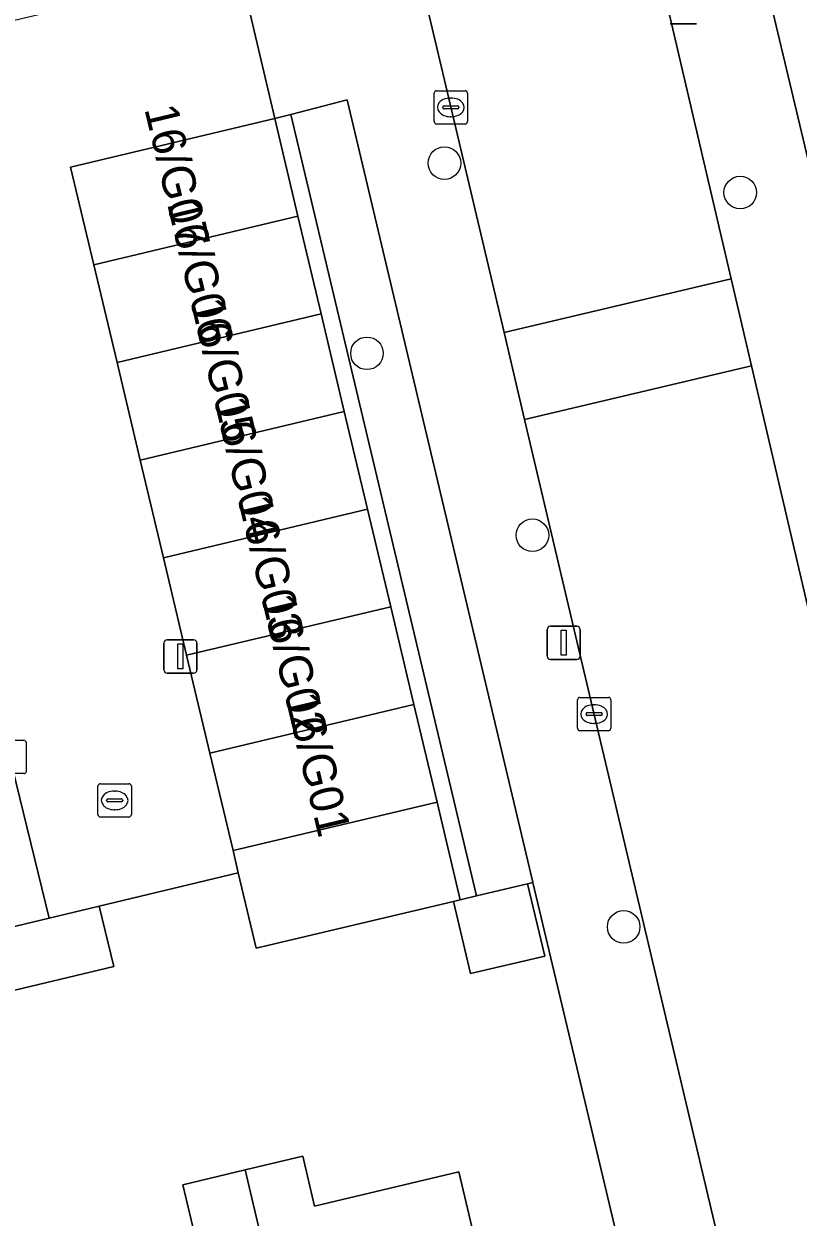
# Model space of a CAD drawing. Extents: x 158031 to 159244, y 380104 to 381214.
# Drawn here: x 158966.16 to 158989.39, y 380760.17 to 380795.98 of the extents above; entities that cross this region are included whole.
import ezdxf

# ---------------------------------------------------------------- set-up
doc = ezdxf.new("R2010")
doc.units = 0
for name, color, linetype in [('IMGEO_Boom', 7, 'Continuous'), ('IMGEO_Erf', 7, 'Continuous'), ('IMGEO_Groenvoorziening', 7, 'Continuous'), ('IMGEO_Kolk', 7, 'Continuous'), ('IMGEO_Lichtmast', 7, 'Continuous'), ('IMGEO_Pand', 7, 'Continuous'), ('IMGEO_Pand_nummerreeks', 7, 'Continuous'), ('IMGEO_Parkeervlak_open', 7, 'Continuous'), ('IMGEO_Rijbaan_lokaal_open', 7, 'Continuous'), ('IMGEO_Rioolput', 7, 'Continuous'), ('IMGEO_Voetpad_open', 7, 'Continuous')]:
    doc.layers.add(name, color=color, linetype=linetype)

msp = doc.modelspace()

# ---------------------------------------------------------------- linework, layer by layer
at = {"layer": 'IMGEO_Boom'}
for centre in [(158978.776, 380791.797), (158987.655, 380790.915), (158976.453, 380786.09), (158981.418, 380780.631), (158984.156, 380768.88)]:
    msp.add_circle(centre, 0.489, dxfattribs=at)
at = {"layer": 'IMGEO_Erf'}
for points in [[(159002.691, 380757.31), (159001.302, 380763.192), (159000.008, 380768.669), (158999.911, 380769.076), (158998.511, 380774.959), (158997.209, 380774.654), (158995.811, 380780.529), (158994.411, 380786.409), (158993.011, 380792.29), (158991.611, 380798.17), (158990.181, 380804.179), (158986.975, 380803.324), (158998.916, 380753.162)], [(158984.909, 380755.576), (158981.433, 380770.208), (158981.272, 380770.17), (158981.786, 380768.004), (158979.563, 380767.476), (158979.049, 380769.642), (158973.13, 380768.237), (158972.591, 380770.505), (158968.417, 380769.502), (158968.852, 380767.695), (158965.416, 380766.868), (158961.878, 380766.017), (158961.443, 380767.824), (158956.595, 380766.615), (158957.02, 380764.807), (158953.725, 380764.031), (158950.26, 380763.215), (158949.836, 380765.023), (158945.051, 380763.896), (158945.475, 380762.088), (158942.002, 380761.27)], [(158971.28, 380759.672), (158970.931, 380761.142), (158972.799, 380761.584), (158974.528, 380761.994), (158974.882, 380760.501), (158979.205, 380761.525), (158981.278, 380752.776)]]:
    msp.add_lwpolyline(points, dxfattribs=at)
at = {"layer": 'IMGEO_Groenvoorziening'}
for points in [[(158975.854, 380793.695), (158974.169, 380793.26), (158979.741, 380769.806), (158981.272, 380770.17), (158981.433, 380770.208), (158981.421, 380770.258)], [(158974.169, 380793.26), (158973.685, 380793.135), (158974.381, 380790.205), (158975.077, 380787.274), (158975.773, 380784.344), (158976.47, 380781.413), (158977.166, 380778.482), (158977.862, 380775.552), (158978.558, 380772.622), (158979.254, 380769.691), (158979.741, 380769.806)]]:
    msp.add_lwpolyline(points, close=True, dxfattribs=at)
at = {"layer": 'IMGEO_Kolk'}
for p, q in [((158978.468, 380793.045), (158978.468, 380793.897)), ((158978.543, 380793.971), (158979.395, 380793.971)), ((158978.956, 380793.751), (158978.981, 380793.751)), ((158979.469, 380793.897), (158979.469, 380793.045)), ((158978.727, 380793.465), (158978.727, 380793.477)), ((158979.165, 380793.428), (158978.767, 380793.428)), ((158978.77, 380793.514), (158979.168, 380793.514)), ((158979.211, 380793.477), (158979.211, 380793.465)), ((158978.979, 380793.191), (158978.954, 380793.191)), ((158979.395, 380792.971), (158978.543, 380792.971)), ((158982.769, 380774.839), (158982.769, 380775.691)), ((158982.844, 380775.765), (158983.696, 380775.765)), ((158983.257, 380775.545), (158983.282, 380775.545)), ((158983.77, 380775.691), (158983.77, 380774.839)), ((158983.028, 380775.259), (158983.028, 380775.271)), ((158983.466, 380775.222), (158983.068, 380775.222)), ((158983.071, 380775.308), (158983.469, 380775.308)), ((158983.512, 380775.271), (158983.512, 380775.259)), ((158983.696, 380774.765), (158982.844, 380774.765)), ((158983.28, 380774.985), (158983.255, 380774.985)), ((158965.305, 380774.479), (158966.157, 380774.479)), ((158966.231, 380774.405), (158966.231, 380773.553)), ((158966.157, 380773.479), (158965.305, 380773.479))]:
    msp.add_line(p, q, dxfattribs=at)
for points in [[(158978.468, 380793.045), (158978.468, 380793.897)], [(158978.543, 380793.971), (158979.395, 380793.971)], [(158979.469, 380793.897), (158979.469, 380793.045)], [(158979.395, 380792.971), (158978.543, 380792.971)], [(158982.769, 380774.839), (158982.769, 380775.691)], [(158982.844, 380775.765), (158983.696, 380775.765)], [(158983.77, 380775.691), (158983.77, 380774.839)], [(158983.696, 380774.765), (158982.844, 380774.765)], [(158965.305, 380774.479), (158966.157, 380774.479)], [(158966.231, 380774.405), (158966.231, 380773.553)], [(158966.157, 380773.479), (158965.305, 380773.479)]]:
    msp.add_lwpolyline(points, dxfattribs=at)
for centre, radius, start, end in [((158978.545, 380793.895), 0.0765, 91.552, 178.448), ((158978.545, 380793.895), 0.0765, 91.552, 178.448), ((158979.393, 380793.895), 0.0765, 1.552, 88.448), ((158979.393, 380793.895), 0.0765, 1.552, 88.448), ((158978.767, 380793.474), 0.0403, 85.8775, 175.7526), ((158978.764, 380793.464), 0.0366, 178.938, 274.7102), ((158979.168, 380793.471), 0.043, 264.8664, 352.4533), ((158979.172, 380793.476), 0.0386, 1.7309, 96.639), ((158978.545, 380793.047), 0.0765, 181.552, 268.448), ((158978.545, 380793.047), 0.0765, 181.552, 268.448), ((158979.393, 380793.047), 0.0765, 271.552, 358.448), ((158979.393, 380793.047), 0.0765, 271.552, 358.448), ((158982.846, 380775.689), 0.0765, 91.552, 178.448), ((158982.846, 380775.689), 0.0765, 91.552, 178.448), ((158983.694, 380775.689), 0.0765, 1.552, 88.448), ((158983.694, 380775.689), 0.0765, 1.552, 88.448), ((158983.068, 380775.268), 0.0403, 85.8775, 175.7526), ((158983.065, 380775.258), 0.0366, 178.938, 274.7102), ((158983.469, 380775.265), 0.043, 264.8664, 352.4533), ((158983.473, 380775.27), 0.0386, 1.7309, 96.639), ((158982.846, 380774.841), 0.0765, 181.552, 268.448), ((158982.846, 380774.841), 0.0765, 181.552, 268.448), ((158983.694, 380774.841), 0.0765, 271.552, 358.448), ((158983.694, 380774.841), 0.0765, 271.552, 358.448), ((158966.155, 380774.403), 0.0765, 1.552, 88.448), ((158966.155, 380774.403), 0.0765, 1.552, 88.448), ((158966.155, 380773.555), 0.0765, 271.552, 358.448), ((158966.155, 380773.555), 0.0765, 271.552, 358.448)]:
    msp.add_arc(centre, radius, start, end, dxfattribs=at)
for centre, major_axis, ratio, start_param, end_param in [((158978.955, 380793.471), (-0.387, 0.002), 0.722429, 4.712389, 7.853982), ((158978.98, 380793.471), (-0.39, 0.002), 0.717154, 1.570796, 4.712389), ((158983.256, 380775.265), (-0.387, 0.002), 0.722429, 4.712389, 7.853982), ((158983.281, 380775.265), (-0.39, 0.002), 0.717154, 1.570796, 4.712389)]:
    msp.add_ellipse(centre, major_axis=major_axis, ratio=ratio, start_param=start_param, end_param=end_param, dxfattribs=at)
at = {"layer": 'IMGEO_Lichtmast'}
for p, q in [((158986.338, 380795.976), (158985.548, 380795.976)), ((158985.548, 380795.976), (158986.338, 380795.976)), ((158981.859, 380777.004), (158981.859, 380777.804)), ((158981.859, 380777.804), (158981.859, 380777.004)), ((158981.959, 380777.904), (158982.749, 380777.904)), ((158982.749, 380777.904), (158981.959, 380777.904)), ((158982.849, 380777.804), (158982.849, 380777.004)), ((158982.849, 380777.004), (158982.849, 380777.804)), ((158970.361, 380776.595), (158970.361, 380777.395)), ((158970.361, 380777.395), (158970.361, 380776.595)), ((158970.461, 380777.495), (158971.251, 380777.495)), ((158971.251, 380777.495), (158970.461, 380777.495)), ((158971.351, 380777.395), (158971.351, 380776.595)), ((158971.351, 380776.595), (158971.351, 380777.395)), ((158982.749, 380776.904), (158981.959, 380776.904)), ((158981.959, 380776.904), (158982.749, 380776.904)), ((158971.251, 380776.495), (158970.461, 380776.495)), ((158970.461, 380776.495), (158971.251, 380776.495))]:
    msp.add_line(p, q, dxfattribs=at)
for points in [[(158982.279, 380777.779), (158982.429, 380777.779), (158982.429, 380777.029), (158982.279, 380777.029), (158982.279, 380777.779)], [(158970.781, 380777.37), (158970.931, 380777.37), (158970.931, 380776.62), (158970.781, 380776.62), (158970.781, 380777.37)]]:
    msp.add_lwpolyline(points, dxfattribs=at)
for centre, start, end in [((158981.959, 380777.804), 90, 180), ((158981.959, 380777.804), 90, 180), ((158982.749, 380777.804), 0, 90), ((158982.749, 380777.804), 360, 90), ((158970.461, 380777.395), 90, 180), ((158970.461, 380777.395), 90, 180), ((158971.251, 380777.395), 0, 90), ((158971.251, 380777.395), 360, 90), ((158981.959, 380777.004), 180, 270), ((158981.959, 380777.004), 180, 270), ((158982.749, 380777.004), 270, 0), ((158982.749, 380777.004), 270, 0), ((158970.461, 380776.595), 180, 270), ((158970.461, 380776.595), 180, 270), ((158971.251, 380776.595), 270, 0), ((158971.251, 380776.595), 270, 0)]:
    msp.add_arc(centre, 0.1, start, end, dxfattribs=at)
at = {"layer": 'IMGEO_Pand'}
for points in [[(158974.381, 380790.205), (158973.685, 380793.135), (158967.561, 380791.68), (158968.257, 380788.75)], [(158974.381, 380790.205), (158968.257, 380788.75), (158968.953, 380785.819), (158975.077, 380787.274)], [(158968.953, 380785.819), (158969.649, 380782.889), (158975.773, 380784.344), (158975.077, 380787.274)], [(158976.47, 380781.413), (158975.773, 380784.344), (158969.649, 380782.889), (158970.345, 380779.958)], [(158977.166, 380778.482), (158976.47, 380781.413), (158970.345, 380779.958), (158971.042, 380777.028)], [(158977.166, 380778.482), (158971.042, 380777.028), (158971.738, 380774.097), (158977.862, 380775.552)], [(158977.862, 380775.552), (158971.738, 380774.097), (158972.434, 380771.167), (158978.558, 380772.622)], [(158978.558, 380772.622), (158972.434, 380771.167), (158972.591, 380770.505), (158973.13, 380768.237), (158979.049, 380769.642), (158979.254, 380769.691)], [(158981.272, 380770.17), (158979.741, 380769.806), (158979.254, 380769.691), (158979.049, 380769.642), (158979.563, 380767.476), (158981.786, 380768.004)], [(158965.416, 380766.868), (158968.852, 380767.695), (158968.417, 380769.502), (158966.918, 380769.141), (158964.99, 380768.677)], [(158975.56, 380749.865), (158976.118, 380750), (158977.77, 380750.399), (158977.423, 380751.863), (158981.278, 380752.776), (158979.205, 380761.525), (158974.882, 380760.501), (158974.528, 380761.994), (158972.799, 380761.584), (158975.528, 380750)], [(158975.56, 380749.865), (158975.528, 380750), (158972.799, 380761.584), (158970.931, 380761.142), (158971.28, 380759.672), (158967.332, 380758.737), (158969.402, 380749.95), (158969.612, 380750), (158973.004, 380750.81), (158973.195, 380750), (158973.352, 380749.332)]]:
    msp.add_lwpolyline(points, close=True, dxfattribs=at)
at = {"layer": 'IMGEO_Parkeervlak_open'}
msp.add_lwpolyline([(158961.523, 380791.161), (158961.233, 380791.092), (158956.691, 380790.082), (158957.62, 380786.237), (158959.953, 380776.579), (158961.721, 380769.263), (158962.034, 380767.966), (158964.99, 380768.677), (158966.918, 380769.141)], close=True, dxfattribs=at)
at = {"layer": 'IMGEO_Rijbaan_lokaal_open'}
for points in [[(158975.857, 380806.621), (158976.744, 380802.874), (158977.707, 380798.806), (158978.777, 380794.288), (158980.567, 380786.712), (158987.383, 380788.323), (158983.603, 380804.517), (158982.196, 380810.267), (158977.283, 380830.892), (158976.361, 380834.761), (158976.112, 380835.81), (158975.231, 380839.527), (158972.996, 380848.953), (158966.187, 380847.324), (158969.267, 380834.448)], [(158968.953, 380785.819), (158968.257, 380788.75), (158967.561, 380791.68), (158973.685, 380793.135), (158972.621, 380797.69), (158960.647, 380794.835), (158961.523, 380791.161), (158966.918, 380769.141), (158968.417, 380769.502), (158972.591, 380770.505), (158972.434, 380771.167), (158971.738, 380774.097), (158971.042, 380777.028), (158970.345, 380779.958), (158969.649, 380782.889)], [(158981.183, 380784.104), (158987.993, 380785.713), (158987.383, 380788.323), (158980.567, 380786.712)]]:
    msp.add_lwpolyline(points, close=True, dxfattribs=at)
msp.add_lwpolyline([(158995.706, 380753.219), (158990.161, 380776.424), (158987.993, 380785.713), (158981.183, 380784.104), (158983.433, 380774.576), (158984.322, 380770.816), (158987.528, 380757.242), (158987.654, 380756.742), (158987.788, 380755.971), (158987.853, 380755.19), (158987.848, 380754.407), (158987.773, 380753.628), (158987.628, 380752.859), (158987.416, 380752.105), (158987.137, 380751.374), (158986.794, 380750.67), (158986.389, 380750), (158988.741, 380741.088)], dxfattribs=at)
at = {"layer": 'IMGEO_Rioolput'}
for p, q in [((158968.381, 380772.249), (158968.381, 380773.101)), ((158968.456, 380773.175), (158969.308, 380773.175)), ((158969.382, 380773.101), (158969.382, 380772.249)), ((158968.64, 380772.669), (158968.64, 380772.681)), ((158969.078, 380772.632), (158968.68, 380772.632)), ((158968.683, 380772.718), (158969.081, 380772.718)), ((158968.869, 380772.955), (158968.894, 380772.955)), ((158969.124, 380772.681), (158969.124, 380772.669)), ((158968.892, 380772.395), (158968.867, 380772.395)), ((158969.308, 380772.175), (158968.456, 380772.175))]:
    msp.add_line(p, q, dxfattribs=at)
for points in [[(158968.381, 380772.249), (158968.381, 380773.101)], [(158968.456, 380773.175), (158969.308, 380773.175)], [(158969.382, 380773.101), (158969.382, 380772.249)], [(158969.308, 380772.175), (158968.456, 380772.175)]]:
    msp.add_lwpolyline(points, dxfattribs=at)
for centre, radius, start, end in [((158968.458, 380773.099), 0.0765, 91.552, 178.448), ((158968.458, 380773.099), 0.0765, 91.552, 178.448), ((158969.306, 380773.099), 0.0765, 1.552, 88.448), ((158969.306, 380773.099), 0.0765, 1.552, 88.448), ((158968.68, 380772.678), 0.0403, 85.8775, 175.7526), ((158968.677, 380772.668), 0.0366, 178.938, 274.7102), ((158969.081, 380772.675), 0.043, 264.8664, 352.4533), ((158969.085, 380772.68), 0.0386, 1.7309, 96.639), ((158968.458, 380772.251), 0.0765, 181.552, 268.448), ((158968.458, 380772.251), 0.0765, 181.552, 268.448), ((158969.306, 380772.251), 0.0765, 271.552, 358.448), ((158969.306, 380772.251), 0.0765, 271.552, 358.448)]:
    msp.add_arc(centre, radius, start, end, dxfattribs=at)
for centre, major_axis, ratio, start_param, end_param in [((158968.868, 380772.675), (-0.387, 0.002), 0.722429, 4.712389, 7.853982), ((158968.893, 380772.675), (-0.39, 0.002), 0.717154, 1.570796, 4.712389)]:
    msp.add_ellipse(centre, major_axis=major_axis, ratio=ratio, start_param=start_param, end_param=end_param, dxfattribs=at)
at = {"layer": 'IMGEO_Voetpad_open'}
for points in [[(158958.127, 380872.491), (158973.869, 380805.732), (158972.216, 380805.341), (158973.047, 380801.587), (158971.781, 380801.286), (158972.549, 380797.994), (158972.621, 380797.69), (158973.685, 380793.135), (158974.169, 380793.26), (158975.854, 380793.695), (158981.421, 380770.258), (158981.433, 380770.208), (158984.909, 380755.576)], [(158972.996, 380848.953), (158975.231, 380839.527), (158976.112, 380835.81), (158976.361, 380834.761), (158977.283, 380830.892), (158982.196, 380810.267), (158983.603, 380804.517), (158987.383, 380788.323), (158987.993, 380785.713), (158990.161, 380776.424), (158995.706, 380753.219)], [(158987.528, 380757.242), (158984.322, 380770.816), (158983.433, 380774.576), (158981.183, 380784.104), (158980.567, 380786.712), (158978.777, 380794.288), (158977.707, 380798.806), (158976.744, 380802.874), (158975.857, 380806.621), (158969.267, 380834.448), (158966.187, 380847.324)], [(158998.916, 380753.162), (158986.975, 380803.324)]]:
    msp.add_lwpolyline(points, dxfattribs=at)

# ---------------------------------------------------------------- texts
at = {"layer": 'IMGEO_Pand_nummerreeks'}
for s, p in [('16/G07', (158969.769, 380793.427)), ('16/G06', (158970.45, 380790.582)), ('16/G05', (158971.16, 380787.617)), ('16/G04', (158971.868, 380784.659)), ('16/G03', (158972.577, 380781.701)), ('16/G02', (158973.285, 380778.742)), ('16/G01', (158973.993, 380775.784))]:
    msp.add_text(s, height=1, rotation=283.4652, dxfattribs=at).set_placement(p)

doc.saveas('drawing.dxf')
